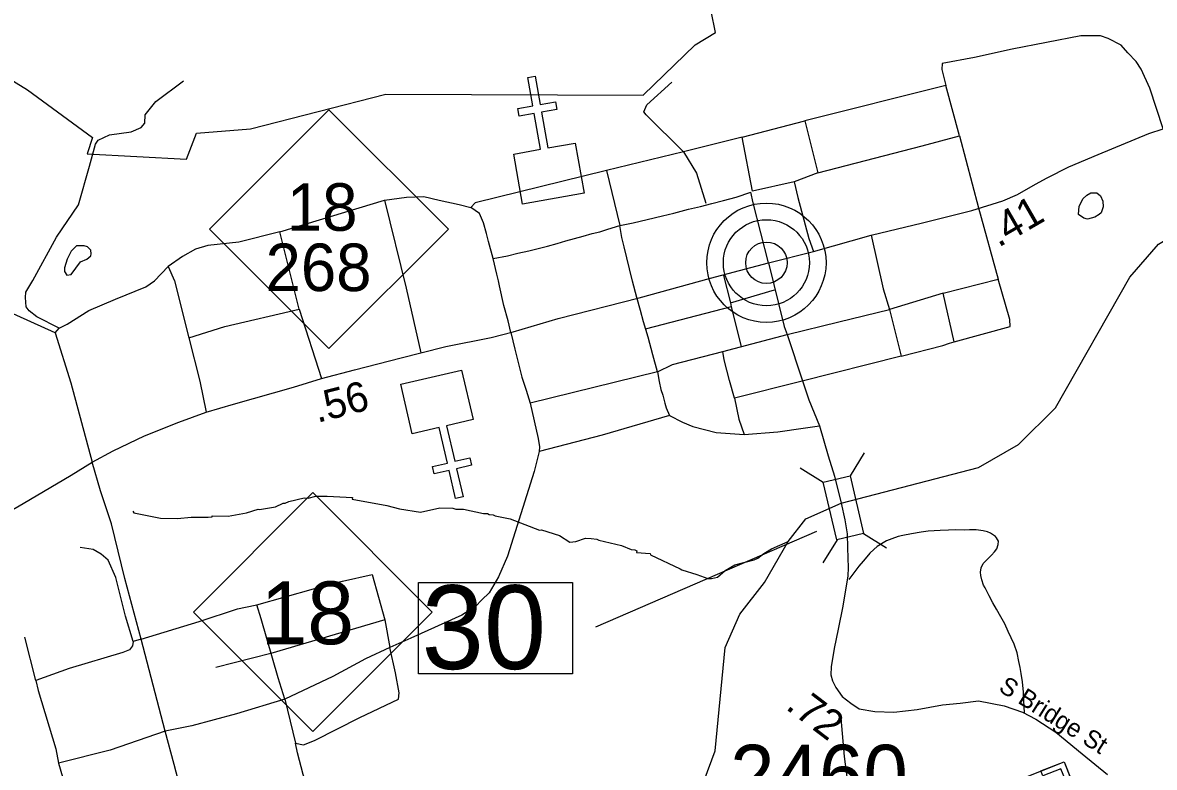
# Model space of a CAD drawing. Extents: x 1248089 to 1457196, y 820910 to 988753.
# Drawn here: x 1361597 to 1366333, y 877672 to 880787 of the extents above; entities that cross this region are included whole.
import ezdxf

# ---------------------------------------------------------------- set-up
doc = ezdxf.new("R2010")
doc.units = 0
for name, color, linetype in [('Exist Boundary Political City Limit New', 7, 'Continuous'), ('Exist Civil Demographics County Seat CELL', 7, 'Continuous'), ('Exist Cultural Cemetery CELL', 7, 'Continuous'), ('Exist Cultural Church CELL', 7, 'Continuous'), ('Exist Hydrographic Creek Single Shore', 7, 'Continuous'), ('Exist Hydrographic Misc Water Feature', 7, 'Continuous'), ('Exist Road Non-System Type 51', 7, 'Continuous'), ('Exist Road Primary NC Attributed', 7, 'Continuous'), ('Exist Road Primary NC Shield CELL', 7, 'Continuous'), ('Exist Road Primary NC Shield Number Label', 7, 'Continuous'), ('Exist Road Secondary Structure Standard Bridge CELL', 7, 'Continuous'), ('Exist Road Secondary Structure Standard Bridge Number Label', 7, 'Continuous'), ('Exist Road Secondary Type 51 Attributed', 7, 'Continuous'), ('Exist Road Secondary Type 51 Label', 7, 'Continuous'), ('Map Preparation Boundary City Limit Buffer Line', 7, 'Continuous'), ('Prop CMT Slope Fill', 7, 'Continuous'), ('Prop GRAU CAT1 Cell', 7, 'Continuous'), ('Prop Lane Lines', 7, 'Continuous')]:
    doc.layers.add(name, color=color, linetype=linetype)

msp = doc.modelspace()

# ---------------------------------------------------------------- linework, layer by layer
at = {"layer": 'Exist Boundary Political City Limit New'}
msp.add_lwpolyline([(1361522.4, 880564.2), (1361617.4, 880505.6), (1361889.7, 880306.3), (1361867.7, 880238.2), (1362283.5, 880215.3), (1362324.2, 880324.7), (1362550.4, 880343), (1363116.3, 880487.6), (1364193.6, 880484.1), (1364411.8, 880694), (1364496.7, 880745.6), (1364460.3, 880924.7), (1364563.5, 880918.6), (1364808.3, 880985.5), (1365359.9, 881130.1), (1365572.2, 881157.4), (1365823.9, 881139.2), (1366057.5, 881169.6), (1366292.5, 881219.4)], dxfattribs=at)
at = {"layer": 'Exist Civil Demographics County Seat CELL'}
for radius in [249.4, 180.1, 86.7]:
    msp.add_circle((1364709.4, 879782.6), radius, dxfattribs=at)
at = {"layer": 'Exist Cultural Cemetery CELL'}
for points in [[(1365628.9, 877137.1), (1365481.6, 877507), (1365954.7, 877695.4), (1366102.1, 877325.5)], [(1365979.3, 877633.9), (1365957.9, 877625.4), (1365941.6, 877666.2), (1365866.6, 877636.3), (1365858.3, 877657), (1365954.7, 877695.4)]]:
    msp.add_lwpolyline(points, close=True, dxfattribs=at)
at = {"layer": 'Exist Cultural Church CELL'}
for points in [[(1363651.9, 880237.1), (1363764, 880257.1), (1363737.4, 880407.1), (1363674.4, 880395.9), (1363668.8, 880427.4), (1363731.9, 880438.5), (1363710.9, 880557), (1363742.4, 880562.6), (1363763.4, 880444.1), (1363826.4, 880455.3), (1363832, 880423.8), (1363769, 880412.7), (1363795.5, 880262.7), (1363909.1, 880282.6), (1363946.2, 880072.9), (1363689, 880027.4)], [(1363481.9, 879126.4), (1363371, 879100.3), (1363405.6, 878952), (1363467.9, 878966.5), (1363475.2, 878935.4), (1363412.9, 878920.9), (1363440.2, 878803.7), (1363409, 878796.5), (1363381.7, 878913.6), (1363319.3, 878899.1), (1363312.1, 878930.2), (1363374.4, 878944.7), (1363339.8, 879093), (1363227.5, 879067.1), (1363179.1, 879274.4), (1363433.5, 879333.7)]]:
    msp.add_lwpolyline(points, close=True, dxfattribs=at)
at = {"layer": 'Exist Hydrographic Creek Single Shore'}
for points in [[(1364874.3, 878711.8), (1365022.9, 878777.2), (1365596.3, 878926.8), (1365764.4, 879021.9), (1365918.4, 879176.4), (1366230.4, 879721.7), (1366350.4, 879860.4), (1366536.4, 879971.6), (1366835.4, 879906.5), (1367033.5, 879855.3), (1367127.6, 879886), (1367276.1, 879868.6), (1367404.7, 879877), (1367423.5, 879902.4)], [(1363646.5, 874280.3), (1363687.4, 874799.2), (1363649.4, 874974.1), (1363710.6, 875193.7), (1363719.1, 875225.2), (1363727.5, 875250.6), (1363832.4, 875718.8), (1364064.4, 876390.5), (1364238.4, 877119), (1364333.3, 877278), (1364390.3, 877549.3), (1364449.4, 877617.1), (1364494.4, 877740.8), (1364537.3, 878173.4), (1364598.3, 878313.3), (1364701.4, 878445.8), (1364800, 878616.8), (1364874.3, 878711.8)]]:
    msp.add_lwpolyline(points, dxfattribs=at)
at = {"layer": 'Exist Hydrographic Misc Water Feature'}
for points in [[(1366067.2, 880075), (1366091.9, 880074.3), (1366107.6, 880061.9), (1366117.1, 880039.8), (1366118.5, 880015.7), (1366110, 879991.9), (1366101.8, 879984.1), (1366083.6, 879972.5), (1366053.4, 879965.2), (1366037.6, 879969.5), (1366015.8, 879984), (1366016.2, 880002), (1366018.6, 880017.9), (1366033.3, 880049.6), (1366049.6, 880065.3), (1366067.2, 880075)], [(1361782, 879730.2), (1361800.2, 879733.2), (1361839.4, 879786.3), (1361865.6, 879797.7), (1361881.9, 879811.3), (1361884.1, 879819.3), (1361882.5, 879835.3), (1361868.8, 879849.6), (1361854.9, 879853.9), (1361822.9, 879852.6), (1361800.3, 879831.2), (1361783.6, 879797.6), (1361772.9, 879761.8), (1361772.5, 879745.8), (1361782, 879730.2)], [(1362058.3, 878743.3), (1362062.1, 878737.2), (1362070.1, 878735), (1362173.6, 878714.7), (1362245.6, 878713), (1362301.7, 878717.8), (1362373.8, 878718.1), (1362389.8, 878719.7), (1362389.9, 878723.7), (1362457.8, 878722.2), (1362534.1, 878736.4), (1362582.5, 878751.3), (1362588.8, 878750.2), (1362654.7, 878761.6), (1362687.1, 878776.9), (1362695.1, 878776.7), (1362711.2, 878784.4), (1362775.6, 878798.9), (1362791.6, 878798.5), (1362823.6, 878805.8), (1362871.7, 878806.6), (1362977.5, 878800.3), (1362975.4, 878794.3), (1363121.2, 878767), (1363174.5, 878753.7), (1363262.3, 878739.8), (1363342.6, 878757.9), (1363396.7, 878756.7), (1363410.5, 878752.4), (1363442.5, 878751.6), (1363526.2, 878733.7), (1363542.2, 878733.3), (1363550, 878729.1), (1363566, 878728.8), (1363573.9, 878724.6), (1363637.6, 878711.2), (1363760.6, 878664.3), (1363767.9, 878665.7), (1363844.1, 878642.4), (1363887.5, 878613.5), (1363911.6, 878616.9), (1363951.8, 878630), (1363975.8, 878629.5), (1363999.7, 878626.9), (1364007.7, 878622.7), (1364103.2, 878600.6), (1364142.9, 878583.6), (1364158.7, 878581.3), (1364166.6, 878577.1), (1364166.5, 878571), (1364222.4, 878565.8), (1364224.7, 878560.4), (1364349, 878502.9), (1364354.9, 878497.7), (1364418.5, 878479.3), (1364464.2, 878462.3), (1364480.2, 878462), (1364504.3, 878467.4), (1364536.9, 878494.7), (1364577.5, 878519.7), (1364657.8, 878539.9), (1364674, 878547.5), (1364698.4, 878566.9), (1364730.9, 878586.2), (1364800, 878616.8)]]:
    msp.add_lwpolyline(points, dxfattribs=at)
at = {"layer": 'Exist Road Non-System Type 51'}
for p, q in [((1365460.5, 880524.2), (1364870.2, 880375.5)), ((1365517.2, 880312.9), (1365460.5, 880524.2)), ((1364608.6, 880307.5), (1364870.2, 880375.5)), ((1364870.2, 880375.5), (1364924.9, 880158.4)), ((1364608.6, 880307.5), (1364362.3, 880246.8)), ((1364651.6, 880082.5), (1364608.6, 880307.5)), ((1365517.2, 880312.9), (1365597.3, 880011.7)), ((1364362.3, 880246.8), (1364039.8, 880168.6)), ((1364039.8, 880168.6), (1364095.5, 879938.1)), ((1364924.9, 880158.4), (1364825.7, 880121.6)), ((1364825.7, 880121.6), (1364651.6, 880082.5)), ((1365597.3, 880011.7), (1365679, 879713.4)), ((1365449.5, 879655.5), (1365679, 879713.4)), ((1364558.9, 879615.1), (1364743.2, 879669.8)), ((1364562.4, 879598.1), (1364202.5, 879504.2)), ((1365273.3, 879392.1), (1364853, 879286.5)), ((1364253.4, 879326.6), (1363720.4, 879195.2)), ((1364853, 879286.5), (1364575.4, 879216)), ((1364303.7, 879143.4), (1364021.9, 879061)), ((1364021.9, 879061), (1363757.9, 878993.6))]:
    msp.add_line(p, q, dxfattribs=at)
for points in [[(1366369.3, 880342), (1366313.9, 880512.7), (1366277.4, 880592.5), (1366256.3, 880623.6), (1366222, 880660.2), (1366193.2, 880692.3), (1366140, 880720), (1366106.8, 880731.1), (1366066.9, 880732.2), (1366024.8, 880731.1), (1365737.8, 880675.7), (1365580.5, 880641.3), (1365444.8, 880616.1), (1365442.9, 880590.7), (1365460.5, 880524.2)], [(1361750, 879508.3), (1361656.3, 879556.1), (1361625, 879581.8), (1361612.2, 879598.4), (1361608.5, 879637), (1361610.3, 879659.1), (1361639.7, 879708.8), (1361739, 879889), (1361830.9, 880025.2), (1361876.9, 880187.1), (1361902.4, 880278.2), (1361913.5, 880294.8), (1361961.3, 880316.9), (1362051.3, 880329.7), (1362093.6, 880348.1), (1362108.3, 880366.5), (1362110.2, 880401.5), (1362154.3, 880456.7), (1362270.1, 880543.1)], [(1364362.3, 880246.8), (1364206.5, 880400.7), (1364196.7, 880414.4), (1364208.4, 880443.7), (1364314, 880537.6)], [(1364924.9, 880158.4), (1365360.8, 880271.9), (1365517.2, 880312.9)], [(1364362.3, 880246.8), (1364417, 880156.8), (1364456.1, 880031.7)], [(1364039.8, 880168.6), (1363491.3, 880033.8), (1363472.6, 880014.2)], [(1364825.7, 880121.6), (1364840.4, 880055.2), (1364887, 879884.2), (1364906.6, 879830)], [(1363111.1, 880044), (1363204.1, 880056.5), (1363276.5, 880059.5), (1363339.9, 880044.4), (1363424.3, 880026.3), (1363472.6, 880014.2)], [(1364095.5, 879938.1), (1364151.8, 879949), (1364210.1, 879963.8), (1364274.5, 879978.6), (1364322.7, 879989.6), (1364383.1, 880006.4), (1364433.4, 880017.4), (1364481.6, 880030.4), (1364529.9, 880043.5), (1364582.2, 880056.4), (1364644.7, 880077.2)], [(1364717.7, 879782.6), (1364653.8, 880033), (1364644.7, 880077.2)], [(1362673.2, 879911.6), (1363111.1, 880044)], [(1363111.1, 880044), (1363202.3, 879676.7), (1363263.4, 879405.4)], [(1363566.5, 879800.7), (1363545.9, 879871.1), (1363538.5, 879905.3), (1363525.4, 879949.6), (1363509.5, 879989.2), (1363472.6, 880014.2)], [(1363566.5, 879800.7), (1363626.7, 879811.5), (1363669, 879822.6), (1363715.2, 879831.7), (1363749.4, 879841), (1363793.6, 879852.1), (1363833.9, 879863.3), (1363870.1, 879874.6), (1363906.3, 879883.9), (1363942.6, 879893.2), (1363980.8, 879904.4), (1364013, 879911.8), (1364045.2, 879923.1), (1364095.5, 879938.1)], [(1364167.5, 879636.5), (1364148.9, 879704.9), (1364135.9, 879757.2), (1364113.8, 879849.7), (1364104.5, 879887.9), (1364095.5, 879938.1)], [(1362673.2, 879911.6), (1362501.2, 879869.3), (1362371.5, 879854.2), (1362320.2, 879839.2), (1362265.9, 879809), (1362205.6, 879766.7)], [(1362754.6, 879588.6), (1362673.2, 879911.6)], [(1365147.5, 879897.2), (1365198.1, 879673.6), (1365224.3, 879586.5)], [(1363640.3, 879491), (1363629.3, 879539.2), (1363610.5, 879603.7), (1363592.2, 879686.1), (1363588.6, 879706.2), (1363581.1, 879734.3), (1363566.5, 879800.7)], [(1361733.1, 879489.3), (1361750, 879508.3), (1361783.2, 879525.2), (1361873.8, 879582.5), (1361985.4, 879630.8), (1362112.1, 879682.2), (1362148.3, 879706.3), (1362205.6, 879766.7)], [(1362205.6, 879766.7), (1362232.7, 879706.3), (1362293.1, 879467.8)], [(1364530, 879729.5), (1364558.9, 879615.1), (1364562.4, 879598.1), (1364603.3, 879432.5)], [(1365494.9, 879451.6), (1365729.8, 879515.9), (1365727.9, 879545.2), (1365679, 879713.4)], [(1364253.4, 879326.6), (1364234.8, 879397), (1364214.3, 879471.4), (1364195.5, 879535.9), (1364182.5, 879582.2), (1364167.5, 879636.5)], [(1365449.5, 879655.5), (1365224.3, 879586.5)], [(1365494.9, 879451.6), (1365449.5, 879655.5)], [(1362293.1, 879467.8), (1362443.9, 879516.1), (1362754.6, 879588.6)], [(1362754.6, 879588.6), (1362848.1, 879298.8)], [(1364795.8, 879482.3), (1365013.1, 879535.2), (1365224.3, 879586.5)], [(1365224.3, 879586.5), (1365273.3, 879392.1)], [(1361733.1, 879489.3), (1361529.4, 879581.8)], [(1363640.3, 879491), (1363656.9, 879420.6), (1363671.7, 879360.3), (1363686.6, 879303.9), (1363703.5, 879249.6), (1363720.4, 879195.2)], [(1361733.1, 879489.3), (1361798.3, 879280.7), (1361887.6, 878948.2)], [(1362293.1, 879467.8), (1362338.3, 879286.7), (1362365.5, 879156.9)], [(1364253.4, 879326.6), (1364316.7, 879357.4), (1364526.9, 879411.3), (1364795.8, 879482.3)], [(1365273.3, 879392.1), (1365447.6, 879436.5), (1365475.7, 879446.5), (1365494.9, 879451.6)], [(1364575.4, 879216), (1364555, 879290.5), (1364532.9, 879376), (1364526.9, 879411.3)], [(1364253.4, 879326.6), (1364260.6, 879286.4), (1364267.9, 879252.2), (1364275.4, 879228.1), (1364284.8, 879195.9), (1364290.4, 879175.7), (1364303.7, 879143.4)], [(1364575.4, 879216), (1364594.3, 879128.5), (1364616.4, 879064.1)], [(1363720.4, 879195.2), (1363754.2, 879047.6), (1363759.8, 879012.2), (1363757.9, 878993.6)], [(1364303.7, 879143.4), (1364358, 879115.4), (1364401.2, 879097.3), (1364499.7, 879073.1), (1364616.4, 879064.1)], [(1364616.4, 879064.1), (1364757.2, 879075.2), (1364862.7, 879090.3), (1364931, 879101.1)], [(1363757.9, 878993.6), (1363737.5, 878909.9), (1363626, 878554.7), (1363588.8, 878469.2), (1363549.8, 878402.2), (1363518.2, 878372.4), (1363492.1, 878344.5), (1363434.5, 878309.2), (1363221.1, 878213), (1363134.3, 878173)], [(1365789.7, 877900.8), (1365786.7, 877950.9), (1365785.5, 877986.9), (1365780.3, 878029.1), (1365775, 878065.2), (1365771.5, 878089.3), (1365766, 878115.4), (1365758.8, 878151.6), (1365745.5, 878187.9), (1365734, 878214.1), (1365720.5, 878240.4), (1365707.2, 878272.7), (1365689.7, 878301.1), (1365672.3, 878333.4), (1365656.9, 878359.8), (1365641.5, 878390.1), (1365624.1, 878422.5), (1365618.3, 878434.6), (1365610.8, 878456.8), (1365607.1, 878474.8), (1365605.4, 878488.9), (1365607.8, 878506.8), (1365616.1, 878524.7), (1365634.5, 878542.3), (1365650.9, 878560), (1365663.2, 878573.8), (1365673.4, 878585.6), (1365679.8, 878603.5), (1365680, 878617.5), (1365672.3, 878631.6), (1365668.4, 878637.7), (1365646.7, 878652.2), (1365634.8, 878656.4), (1365616.9, 878660.8), (1365587, 878665.4), (1365558.9, 878665.9), (1365536.9, 878664.4), (1365498.9, 878665.1), (1365470.8, 878663.7), (1365436.8, 878662.4), (1365386.7, 878659.4), (1365356.6, 878656), (1365316.5, 878648.8), (1365280.3, 878641.5), (1365260.2, 878637.9), (1365234, 878628.4), (1365211.8, 878618.9), (1365197.6, 878611.1), (1365173.3, 878595.6), (1365159.1, 878583.9), (1365142.7, 878568.2), (1365122.2, 878544.6), (1365114, 878534.8), (1365095.6, 878513.1), (1365079.1, 878491.5), (1365054.5, 878457.9)], [(1362059.3, 878198.5), (1362027.7, 878304.5), (1361986.8, 878466.3), (1361955.2, 878538.8), (1361925.4, 878563), (1361892, 878583.5), (1361838.1, 878590.9)], [(1362576.8, 878351.5), (1362814.7, 878418.5), (1362935.5, 878450.1), (1363060, 878478.5)], [(1363060, 878478.5), (1363112.7, 878288.7), (1363134.3, 878173)], [(1362092.8, 878207.5), (1362335.2, 878282.7), (1362496.9, 878334.8), (1362530.4, 878342.2), (1362576.8, 878351.5)], [(1362693.9, 877957.2), (1362666, 878046.5), (1362595.4, 878293.8), (1362576.8, 878351.5)], [(1363112.7, 878288.7), (1362635.8, 878147.9), (1362405.2, 878089.2)], [(1361652.2, 878034.8), (1361605.8, 878217.1)], [(1362092.8, 878207.5), (1362059.3, 878198.5), (1362057.4, 878179.9), (1362044.4, 878163.1), (1362016.5, 878152), (1361791.6, 878085), (1361652.2, 878034.8)], [(1363134.3, 878173), (1363031.5, 878125.6), (1362894.6, 878052.1), (1362693.9, 877957.2)], [(1362738.5, 877773.1), (1362772, 877765.6), (1362818.4, 877784.2), (1363008, 877881), (1363169.7, 877957.2), (1363173.4, 877983.2), (1363156.7, 878066.9), (1363134.3, 878173)], [(1361652.2, 878034.8), (1361661.5, 877992.8), (1361735.8, 877749.2), (1361746.9, 877689.9)], [(1362693.9, 877957.2), (1362491.6, 877896.2), (1362305.7, 877846), (1362194.1, 877822.8)], [(1362693.9, 877957.2), (1362738.5, 877773.1)], [(1365167.5, 876689.8), (1365111.4, 877144.8), (1365036.5, 877717.5), (1365021.8, 877877.3)], [(1362194.1, 877822.8), (1361963.7, 877743.7), (1361746.9, 877689.9)], [(1362805.9, 877540.6), (1362770.7, 877642.3), (1362747.2, 877732.3), (1362738.5, 877773.1)], [(1361746.9, 877689.9), (1361812, 877470.7), (1361838, 877360.9), (1361849.2, 877295.8)]]:
    msp.add_lwpolyline(points, dxfattribs=at)
at = {"layer": 'Exist Road Primary NC Attributed'}
for points in [[(1364717.7, 879782.6), (1364906.6, 879830), (1365147.5, 879897.2), (1365362, 879949.8), (1365569.2, 880000.9), (1365698.7, 880041.4), (1365760, 880067.7), (1365835.9, 880111.5), (1365884, 880137.8), (1365974.5, 880183.1), (1366097.1, 880235.7), (1366309.5, 880322.8), (1366369.3, 880342), (1366438, 880363.7), (1366598.5, 880409), (1366699.2, 880444.1), (1366829.5, 880489)], [(1361887.6, 878948.2), (1361976.2, 878996.5), (1362107.6, 879059.3), (1362250.6, 879116.2), (1362365.5, 879156.9), (1362479.8, 879190.7), (1362730.8, 879262.3), (1362848.1, 879298.8), (1362985.6, 879334.6), (1363181.2, 879384.3), (1363263.4, 879405.4), (1363368, 879432.5), (1363557.2, 879470.2), (1363649.2, 879493.6), (1363837.5, 879549.1), (1364176.8, 879636.4), (1364476, 879718.2), (1364717.7, 879782.6)], [(1361038.5, 878454.3), (1361145.9, 878516.7), (1361290.7, 878597.6), (1361600.1, 878775.8), (1361800, 878894.1), (1361887.6, 878948.2)], [(1362432.4, 876891.2), (1362419.2, 876961.8), (1362392.7, 877078.8), (1362330.9, 877306.2), (1362302.2, 877412.2), (1362231.7, 877683.7), (1362194.1, 877822.8), (1362092.8, 878207.5), (1362024.4, 878461.4), (1361969.3, 878691), (1361923.1, 878829), (1361887.6, 878948.2)]]:
    msp.add_lwpolyline(points, dxfattribs=at)
at = {"layer": 'Exist Road Primary NC Shield CELL'}
for points in [[(1362379.6, 879922.7), (1362879.1, 880422.2), (1363378.6, 879922.7), (1362879.1, 879423.2)], [(1362312.4, 878321.5), (1362811.9, 878821), (1363311.4, 878321.5), (1362811.9, 877822)]]:
    msp.add_lwpolyline(points, close=True, dxfattribs=at)
at = {"layer": 'Exist Road Secondary Structure Standard Bridge CELL'}
for p, q in [((1365119.1, 878987.6), (1365059.5, 878891.3)), ((1364850.6, 878924.4), (1364946.8, 878864.8)), ((1365115.7, 878649.9), (1365211.9, 878590.3)), ((1365005.5, 878624), (1364945.9, 878527.8))]:
    msp.add_line(p, q, dxfattribs=at)
msp.add_lwpolyline([(1365059.5, 878891.3), (1365116.2, 878650), (1365003.5, 878623.5), (1364946.8, 878864.8)], close=True, dxfattribs=at)
at = {"layer": 'Exist Road Secondary Structure Standard Bridge Number Label'}
msp.add_line((1364919.2, 878658.4), (1363994.5, 878258.3), dxfattribs=at)
msp.add_lwpolyline([(1363254.3, 878445.8), (1363898.4, 878445.8), (1363898.4, 878063.5), (1363254.3, 878063.5)], close=True, dxfattribs=at)
at = {"layer": 'Exist Road Secondary Type 51 Attributed'}
for points in [[(1364717.7, 879782.6), (1364783.6, 879516.4), (1364795.8, 879482.3), (1364860.4, 879288.1), (1364887.3, 879208.7), (1364931, 879101.1), (1364967.6, 878975.4), (1364993.9, 878889.9), (1365022.9, 878777.2)], [(1365022.9, 878777.2), (1365038.1, 878707.6), (1365046.9, 878648.9), (1365049.3, 878590.2), (1365051.7, 878507.2), (1365050.5, 878473), (1365029.8, 878346), (1365009, 878249.6), (1364993.2, 878169.5), (1364981, 878092.6), (1364978.6, 878059.6), (1364985.9, 878034), (1364999.3, 878005.9), (1365026.1, 877968), (1365062.6, 877940.4), (1365098, 877917.2), (1365162.7, 877905), (1365242, 877902.6), (1365339.6, 877913.5), (1365445.7, 877933.1), (1365520.2, 877940.4), (1365597, 877950.2), (1365704.9, 877929.4), (1365780.5, 877902.6), (1365836.7, 877873.3), (1365920.9, 877819.5), (1366030.7, 877729.2), (1366136.5, 877641.9)]]:
    msp.add_lwpolyline(points, dxfattribs=at)
at = {"layer": 'Map Preparation Boundary City Limit Buffer Line'}
msp.add_lwpolyline([(1361522.4, 880564.2), (1361617.4, 880505.6), (1361889.7, 880306.3), (1361867.7, 880238.2), (1362283.5, 880215.3), (1362324.2, 880324.7), (1362550.4, 880343), (1363116.3, 880487.6), (1364193.6, 880484.1), (1364411.8, 880694), (1364496.7, 880745.6), (1364460.3, 880924.7), (1364563.5, 880918.6), (1364808.3, 880985.5), (1365359.9, 881130.1), (1365572.2, 881157.4), (1365823.9, 881139.2), (1366057.5, 881169.6), (1366292.5, 881219.4), (1366547.4, 881400.7)], dxfattribs=at)

# ---------------------------------------------------------------- texts
at = {"layer": 'Exist Road Primary NC Shield Number Label'}
for s, height, p in [('18', 198.75, (1362702.8, 879916.2)), ('268', 198.75, (1362613.6, 879664.1)), ('18', 262.5, (1362593.1, 878186.9))]:
    msp.add_text(s, height=height, dxfattribs=at).set_placement(p)
at = {"layer": 'Exist Road Secondary Structure Standard Bridge Number Label'}
msp.add_text('30', height=350, dxfattribs=at).set_placement((1363266.8, 878083.3))
at = {"layer": 'Exist Road Secondary Type 51 Label'}
msp.add_text('S Bridge St', height=75, rotation=327.9997, dxfattribs=at).set_placement((1365676.6, 877994))
at = {"layer": 'Prop CMT Slope Fill'}
for s, rotation, p in [('.41', 30.0011, (1365680.3, 879844.7)), ('.56', 14.4679, (1362830.2, 879112.3))]:
    msp.add_text(s, height=125, rotation=rotation, dxfattribs=at).set_placement(p)
at = {"layer": 'Prop GRAU CAT1 Cell'}
msp.add_text('.72', height=125, rotation=322.8609, dxfattribs=at).set_placement((1364785.4, 877918.9))
at = {"layer": 'Prop Lane Lines'}
msp.add_text('2460', height=250, dxfattribs=at).set_placement((1364557.7, 877516.3))

doc.saveas('drawing.dxf')
